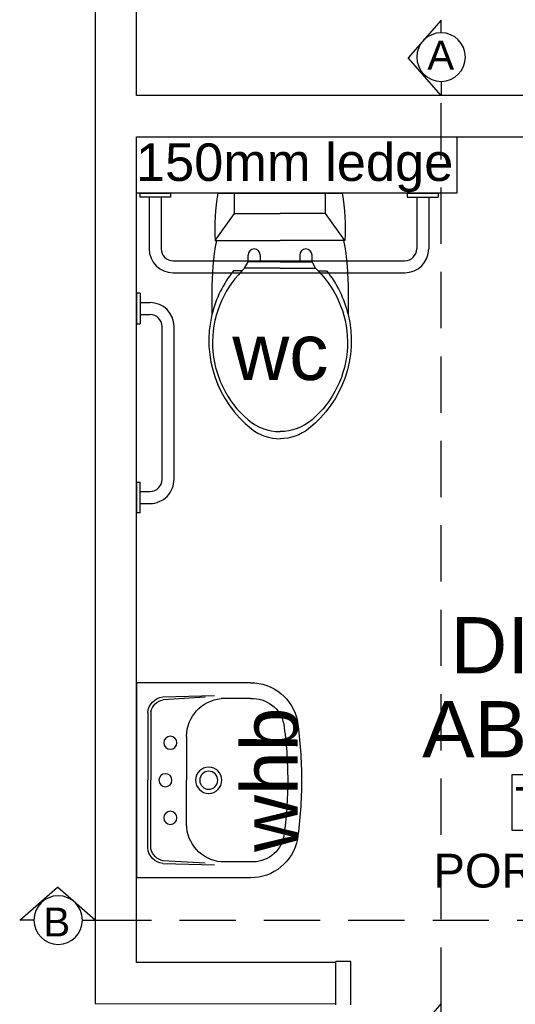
# Model space of a CAD drawing. Header units: millimetres. Extents: x -115474967 to 444143, y -74377 to 241828222.
# Tile 278 of 590: x -189252 to -187930, y 267206 to 269830. Entities that reach past the tile are written whole.
import ezdxf
from ezdxf.enums import TextEntityAlignment as Align

# ---------------------------------------------------------------- set-up
doc = ezdxf.new("R2010")
doc.units = ezdxf.units.MM
doc.header["$MEASUREMENT"] = 0
doc.linetypes.add('2DASHED', pattern=[0.75, 0.5, -0.25])
for name, color, linetype in [('00-1 FloorFinish', 1, 'Continuous'), ('00-1 FloorLevel', 7, 'Continuous'), ('00-2 Doors', 1, 'Continuous'), ('00-2 Sanitary', 8, 'Continuous'), ('00-2 Walls', 4, 'Continuous'), ('00-6 H-Paving', 9, 'Continuous'), ('CEIL-PLAN', 7, 'Continuous'), ('DIMS-50', 9, 'Continuous'), ('FITT-SANT', 5, 'Continuous'), ('TEXT-50', 2, 'Continuous'), ('TEXT-REFN', 5, 'Continuous')]:
    doc.layers.add(name, color=color, linetype=linetype)
doc.layers.add('00-1 Labels', color=4, linetype='Continuous', lineweight=35)
doc.layers.add('0_cons_01', color=40, linetype='Continuous', lineweight=0, plot=False)
doc.styles.add('ARIAL', font='arial.ttf')
doc.styles.add('TEXT-20', font='arial.ttf', dxfattribs={"height": 40})
doc.styles.add('TEXT-50', font='arial.ttf', dxfattribs={"height": 100})

# ---------------------------------------------------------------- blocks, each defined once
blk = doc.blocks.new('gf')
for p, q in [((192800, 61204), (192800, 61535.5)), ((193000.1, 61464.2), (192983.3, 61455.1)), ((192983.3, 61455.1), (192965, 61455.1)), ((192983.3, 61422.3), (192983.3, 61455.1)), ((192965, 61422.3), (192983.3, 61422.3)), ((192983.3, 61369.8), (192983.3, 61422.3)), ((192983.3, 61369.8), (192983.3, 61317.2)), ((192965, 61317.2), (192983.3, 61317.2)), ((192983.3, 61317.2), (192983.3, 61284.4)), ((192983.3, 61284.4), (192965, 61284.4)), ((193000.1, 61275.3), (192983.3, 61284.4))]:
    blk.add_line(p, q)
for points in [[(192800, 61535.5, -0.056711), (192926, 61542.5), (192926, 61539.3)], [(192926.2, 61539.3, -0.052121), (193063.4, 61551.2), (193123.6, 61551.2, -0.14456)], [(193006.9, 61493.9, -0.11024), (193123.6, 61551.2, -0.16845)], [(193006.9, 61471.2, -0.434217), (193404.1, 61455.1, -0.182634), (193435.2, 61369.8, -2.693815)], [(193123.6, 61551.2, -0.292914), (193427.7, 61445.9, -0.16845), (193454.2, 61369.8, -2.883082)], [(193006.9, 61471.2), (193006.9, 61493.9, -0.416606)], [(193000.1, 61464.2, -0.008985), (193006.9, 61471.2, -0.182634)], [(193000.1, 61369.8), (193000.1, 61464.2, -0.444938)], [(193000.1, 61369.8), (193000.1, 61275.3, 0.008985)], [(193006.9, 61268.3, 0.434217), (193404.1, 61284.4, 0.182634), (193435.2, 61369.8, 2.693815)], [(193123.6, 61188.3, 0.292914), (193427.7, 61293.6, 0.16845), (193454.2, 61369.8, 2.883082)], [(193000.1, 61275.3, 0.008985), (193006.9, 61268.3, 0.182634)], [(193006.9, 61268.3), (193006.9, 61245.6, 0.416606)], [(193006.9, 61245.6, 0.11024), (193123.6, 61188.3, 0.16845)], [(192800, 61204, 0.056711), (192926, 61197), (192926, 61200.2)], [(192926.2, 61200.2, 0.052121), (193063.4, 61188.3), (193123.6, 61188.3, 0.14456)]]:
    blk.add_lwpolyline(points, format="xyb")
for points in [[(192926, 61542.5), (192854, 61491), (192800, 61491)], [(192926, 61539.3), (192926, 61369.8)], [(192854, 61491), (192854, 61369.8)], [(192854, 61248.5), (192854, 61369.8)], [(192926, 61200.2), (192926, 61369.8)], [(192926, 61197), (192854, 61248.5), (192800, 61248.5)]]:
    blk.add_lwpolyline(points)
for centre in [(192965, 61438.7), (192965, 61300.8)]:
    blk.add_arc(centre, 16.4, 90, 270)
blk = doc.blocks.new('disabled')
at = {"layer": '00-2 Sanitary'}
for p, q in [((-53744.2, 80202.6), (-53744.2, 80192.6)), ((-53744.2, 80202.6), (-53661.9, 80202.6)), ((-53661.9, 80202.6), (-53661.9, 80192.6)), ((-53030.8, 80202.6), (-53030.8, 80192.6)), ((-53030.8, 80202.6), (-52948.8, 80202.6)), ((-52948.8, 80202.6), (-52948.8, 80192.6)), ((-53662.2, 80192.6), (-53744.2, 80192.6)), ((-53719.2, 80192.6), (-53719.2, 80054.6)), ((-53687.2, 80192.6), (-53687.2, 80054.6)), ((-53030.8, 80192.6), (-52948.8, 80192.6)), ((-53005.8, 80192.6), (-53005.8, 80054.6)), ((-52973.8, 80192.6), (-52973.8, 80054.6)), ((-53655.2, 80022.6), (-53037.8, 80022.6)), ((-53655.2, 79990.6), (-53037.8, 79990.6)), ((-53742.8, 79936.3), (-53752.8, 79936.3)), ((-53752.8, 79936.3), (-53752.8, 79854.3)), ((-53742.8, 79936.3), (-53742.8, 79854.3)), ((-53742.8, 79911.3), (-53716.8, 79911.3)), ((-53742.8, 79879.3), (-53716.8, 79879.3)), ((-53752.8, 79854.3), (-53742.8, 79854.3)), ((-53684.8, 79439.8), (-53684.8, 79847.3)), ((-53652.8, 79440.6), (-53652.8, 79847.3)), ((-53752.8, 79432.8), (-53742.8, 79432.8)), ((-53752.8, 79432.8), (-53752.8, 79350.8)), ((-53742.8, 79350.8), (-53742.8, 79432.8)), ((-53742.8, 79407.8), (-53716.8, 79407.8)), ((-53742.8, 79375.8), (-53716.8, 79375.8)), ((-53742.8, 79350.8), (-53752.8, 79350.8))]:
    blk.add_line(p, q, dxfattribs=at)
for centre, radius, start, end in [((-53655.2, 80054.6), 64, 180, 270), ((-53655.2, 80054.6), 32, 180, 270), ((-53037.8, 80054.6), 64, 270, 0), ((-53037.8, 80054.6), 32, 270, 0), ((-53716.8, 79847.3), 64, 0, 90), ((-53716.8, 79847.3), 32, 0, 90), ((-53716.8, 79439.8), 64, 270, 0.6734), ((-53716.8, 79439.8), 32, 270, 0)]:
    blk.add_arc(centre, radius, start, end, dxfattribs=at)
at = {"layer": '00-2 Sanitary', "rotation": 270}
blk.add_blockref('gf', (-114740, 273002.7), dxfattribs=at)
blk = doc.blocks.new('BF5A_WHB azalea')
at = {"layer": 'FITT-SANT'}
for p, q in [((-260, 0), (260, 0)), ((-260, -304.1), (-260, 0)), ((260, 0), (-260, 0)), ((260, -304.1), (260, 0))]:
    blk.add_line(p, q, dxfattribs=at)
at = {"layer": 'FITT-SANT', "color": 9}
for p, q in [((-182.5, -38.3), (0, -38.3)), ((-180.6, -29.9), (0, -29.9)), ((180.6, -29.9), (0, -29.9)), ((182.5, -38.3), (0, -38.3)), ((-222.1, -70), (-225.7, -207.6)), ((-221.1, -183.1), (-214.4, -71.1)), ((221.1, -183.1), (214.4, -71.1)), ((222.1, -70), (225.7, -207.6)), ((-117, -133.1), (0, -133.1)), ((117, -133.1), (0, -133.1)), ((-217.5, -304.1), (-217.5, -225.4)), ((217.5, -304.1), (217.5, -225.4))]:
    blk.add_line(p, q, dxfattribs=at)
for centre, radius in [((-100, -90), 17.5), ((0, -77), 17.5), ((100, -90), 17.5), ((0, -192.4), 35), ((0, -192.4), 24)]:
    blk.add_circle(centre, radius, dxfattribs=at)
for centre, radius, start, end in [((-176.2, -76), 46.3, 95.5251, 172.5949), ((-174.7, -77.7), 40.2, 101.233, 170.5456), ((176.2, -76), 46.3, 7.4051, 84.4749), ((174.7, -77.7), 40.2, 9.4544, 78.767), ((-115.9, -235.2), 102.1, 90.6291, 174.4929), ((115.9, -235.2), 102.1, 5.5071, 89.3709), ((-133.3, -309.6), 84.4, 176.2132, 258.5756), ((133.3, -309.6), 84.4, 281.4244, 3.7868), ((0.5, 668), 1071, 261.9234, 269.9755), ((-0.5, 668), 1071, 270.0245, 278.0766)]:
    blk.add_arc(centre, radius, start, end, dxfattribs=at)
at = {"layer": 'FITT-SANT'}
for centre, radius, start, end in [((-134, -304.8), 126, 179.5051, 259.6221), ((134, -304.8), 126, 280.3779, 0.4949), ((0.3, 662.3), 1102.3, 261.8153, 269.9859), ((-0.3, 662.3), 1102.3, 270.0141, 278.1847)]:
    blk.add_arc(centre, radius, start, end, dxfattribs=at)
blk = doc.blocks.new('Room Tags')
at = {"layer": '00-1 FloorLevel', "color": 2}
blk.add_lwpolyline([(-571.3, -75.7), (646.5, -75.7), (646.5, -324.7), (-571.3, -324.7)], close=True, dxfattribs=at)
at = {"layer": '00-1 FloorFinish', "style": 'ARIAL'}
blk.add_attdef('F-FINISH', text='', height=150, dxfattribs=at).set_placement((5.1, -578), align=Align.CENTER)
at = {"layer": '00-1 FloorLevel', "style": 'ARIAL'}
blk.add_text('TOS:', height=136.36, dxfattribs=at).set_placement((-557.4, -200.2), align=Align.MIDDLE_LEFT)
blk.add_attdef('000,000', text='', height=136.4, dxfattribs=at).set_placement((606.9, -200.2), align=Align.MIDDLE_RIGHT)
at = {"layer": '00-1 Labels', "style": 'ARIAL'}
for tag, p in [('ROOM1?', (19, 746.2)), ('ROOM2?', (19, 373.1)), ('ROOM3?', (19, 0))]:
    blk.add_attdef(tag, text='', height=250, dxfattribs=at).set_placement(p, align=Align.CENTER)
blk = doc.blocks.new('A$C69671385')
at = {"layer": 'DIMS-50', "color": 3}
for p, q in [((0, 168.7), (262.1, 397.3)), ((524.2, 168.7), (262.1, 397.3)), ((88.2, 168.7), (0, 168.7)), ((425.6, 168.7), (524.2, 168.7))]:
    blk.add_line(p, q, dxfattribs=at)
at = {"layer": 'TEXT-REFN'}
blk.add_circle((256.9, 168.7), 168.7, dxfattribs=at)

msp = doc.modelspace()

# ---------------------------------------------------------------- linework, layer by layer
at = {"layer": '00-2 Doors'}
for p, q in [((-188369.0774, 267320.21011), (-188409.0774, 267320.21011)), ((-188409.0774, 267205.21011), (-188409.0774, 267320.21011)), ((-188369.0774, 267205.21011), (-188369.0774, 267320.21011))]:
    msp.add_line(p, q, dxfattribs=at)
at = {"layer": '00-2 Walls'}
for p, q in [((-189051.28563, 272548.55618), (-189050.35574, 267208.13261)), ((-188940.35574, 269628.06066), (-188940.35574, 272203.49033)), ((-185879.35949, 269628.06066), (-188940.35574, 269628.06066)), ((-188940.35574, 269518.06064), (-185989.42865, 269518.06066)), ((-188940.35574, 267318.06016), (-188940.35574, 269518.06064)), ((-188086.35574, 269517.85252), (-188086.35574, 269367.85252)), ((-188086.35574, 269367.85252), (-188940.35574, 269367.85252)), ((-188409.11364, 267317.71014), (-188940.35574, 267318.06016)), ((-188409.11364, 267207.71012), (-188409.11364, 267317.71014)), ((-188409.11364, 267207.71012), (-188409.04116, 267317.7101)), ((-188409.11364, 267207.71012), (-188409.04116, 267317.7101)), ((-188409.11364, 267207.71012), (-188409.04116, 267317.7101)), ((-189050.35574, 267208.13261), (-188409.11364, 267207.71012))]:
    msp.add_line(p, q, dxfattribs=at)
for points in [[(-189050.35574, 272200.28517), (-189050.35574, 267208.13261), (-188409.11365, 267207.71012)], [(-188940.35574, 269628.06066), (-188940.35574, 272200.28517)], [(-185879.35949, 269628.06066), (-188940.35574, 269628.06066)], [(-188940.35574, 269518.06064), (-185989.42865, 269518.06066)], [(-188940.35574, 267318.06016), (-188940.35574, 269518.06064)], [(-188409.04116, 267317.7101), (-188940.35574, 267318.06016)]]:
    msp.add_lwpolyline(points, dxfattribs=at)
at = {"layer": 'CEIL-PLAN', "color": 6, "linetype": '2DASHED', "ltscale": 300}
for points in [[(-188128.26005, 267207.99703), (-188128.26005, 269628.06066)], [(-189050.69424, 267430.68934), (-185879.42229, 267430.68934)]]:
    msp.add_lwpolyline(points, dxfattribs=at)

# ---------------------------------------------------------------- block references
ref = msp.add_blockref('Room Tags', (-187596.39605, 267864.29296), dxfattribs=dict(xscale=0.6000000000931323, yscale=0.6000000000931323, zscale=0.6000000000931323))
ref.add_attrib('ROOM2?', 'DISABLED', dxfattribs={"layer": '00-1 Labels', "height": 150, "style": 'ARIAL'}).set_placement((-187584.99605, 268088.15476), align=Align.CENTER)
ref.add_attrib('ROOM3?', 'ABLUTIONS', dxfattribs={"layer": '00-1 Labels', "height": 150, "style": 'ARIAL'}).set_placement((-187584.99605, 267864.29296), align=Align.CENTER)
ref.add_attrib('000,000', '000,100', dxfattribs={"layer": '00-1 FloorLevel', "height": 81.818182, "style": 'ARIAL'}).set_placement((-187226.5454, 267744.18721), align=Align.MIDDLE_RIGHT)
ref.add_attrib('F-FINISH', 'PORCELAIN TILES', dxfattribs={"layer": '00-1 FloorFinish', "height": 90, "style": 'ARIAL'}).set_placement((-187593.34753, 267517.49344), align=Align.CENTER)
at = {"layer": '00-6 H-Paving', "xscale": -1, "rotation": 90}
msp.add_blockref('BF5A_WHB azalea', (-188940.35574, 267803.37657), dxfattribs=at)
at = {"layer": '0_cons_01'}
msp.add_blockref('disabled', (-135187.58151, 189165.23794), dxfattribs=at)
at = {"layer": 'DIMS-50', "color": 3, "xscale": -0.3839999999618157, "yscale": 0.3839999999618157, "zscale": 0.3839999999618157}
for p, rotation in [((-188063.47869, 269829.36502), 89.9999999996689), ((-189050.67835, 267365.90799), 359.9999999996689), ((-188063.46491, 267208.01292), 89.9999999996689)]:
    msp.add_blockref('A$C69671385', p, dxfattribs=dict(at, rotation=rotation))

# ---------------------------------------------------------------- texts
at = {"layer": 'TEXT-50', "linetype": 'Continuous', "lineweight": 0, "attachment_point": 9, "line_spacing_factor": 0.938532, "style": 'TEXT-50'}
for s, insert, char_height, width in [('150mm ledge', (-188095.75817, 269370.4856), 100, 985.0224478), ('\\pxql;wc', (-188371.41252, 268867.91922), 150, 313.3830209)]:
    msp.add_mtext(s, dxfattribs=dict(at, insert=insert, char_height=char_height, width=width))
at = {"layer": 'TEXT-50', "linetype": 'Continuous', "lineweight": 0, "insert": (-188508.56257, 267925.9326), "char_height": 150, "width": 313.3830209, "attachment_point": 9, "rotation": 90, "line_spacing_factor": 0.938532, "style": 'TEXT-50'}
msp.add_mtext('\\pxql;whb', dxfattribs=at)
at = {"layer": 'TEXT-REFN', "color": 2, "linetype": 'Continuous', "style": 'TEXT-20'}
for s, p in [('A', (-188165.05055, 269697.30591)), ('B', (-189188.82245, 267387.09112))]:
    msp.add_text(s, height=76.8, dxfattribs=at).set_placement(p)

doc.saveas('drawing.dxf')
